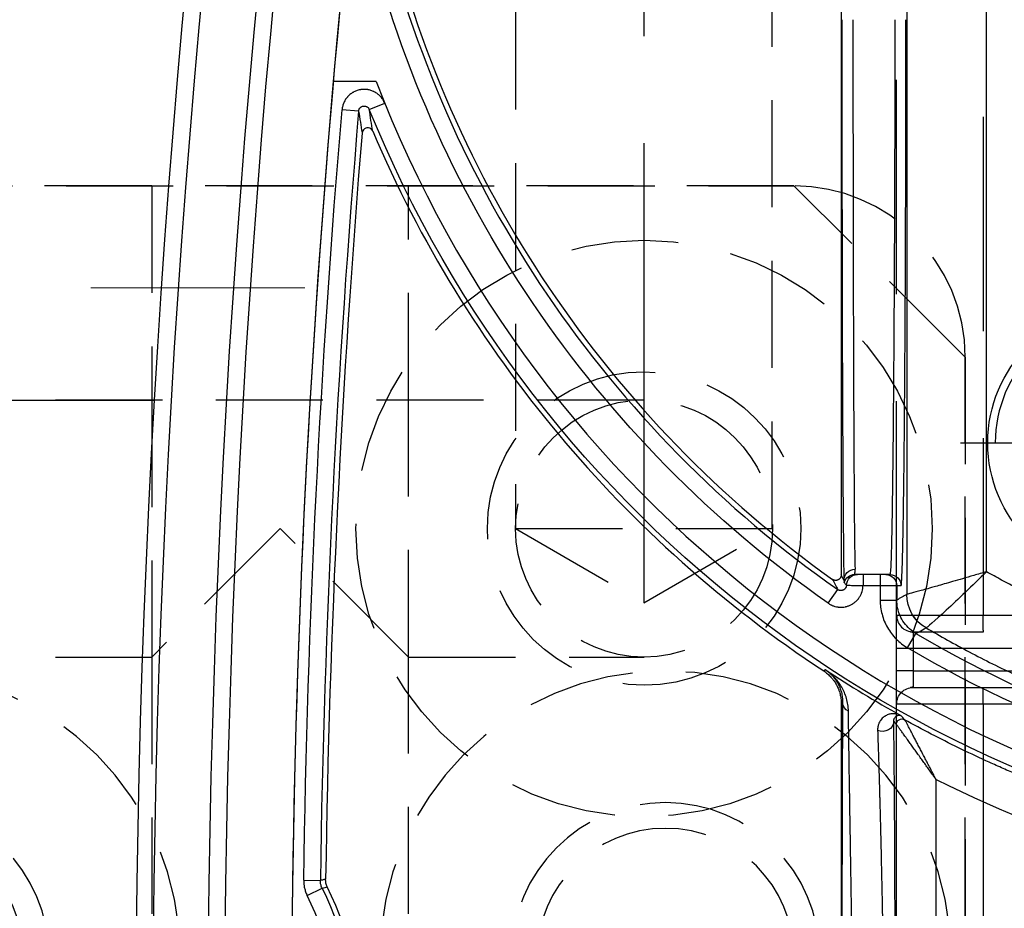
# Model space of a CAD drawing. Extents: x 2651 to 7771, y -1163 to 1075.
# Tile 275 of 490: x 4195 to 4218, y 691 to 712. Entities that reach past the tile are written whole.
import ezdxf

# ---------------------------------------------------------------- set-up
doc = ezdxf.new("R2010")
doc.units = 0
doc.header["$LTSCALE"] = 10
for name, pattern in [('CENTER', [2, 1.25, -0.25, 0.25, -0.25]), ('DASHED', [0.75, 0.5, -0.25]), ('HIDDEN', [0.375, 0.25, -0.125])]:
    doc.linetypes.add(name, pattern=pattern)
doc.layers.get('0').update_dxf_attribs({"linetype": 'CONTINUOUS'})
doc.layers.get('Defpoints').update_dxf_attribs({"linetype": 'CONTINUOUS'})
for name, color, linetype in [('1', 7, 'CONTINUOUS'), ('111', 7, 'CONTINUOUS'), ('204', 7, 'CONTINUOUS'), ('COOL', 150, 'HIDDEN'), ('DIM', 3, 'CONTINUOUS'), ('LAYER_103', 7, 'CONTINUOUS'), ('PIN', 3, 'CONTINUOUS')]:
    doc.layers.add(name, color=color, linetype=linetype)
doc.styles.get("Standard").update_dxf_attribs({"font": 'romans.shx'})
doc.dimstyles.new('MM& INCH5', dxfattribs={"dimtxt": 5, "dimasz": 2.5, "dimexe": 1, "dimexo": 0.5, "dimtad": 0, "dimrnd": 1.38778e-17, "dimzin": 9, "dimdsep": 46, "dimtxsty": 'Standard', "dimblk": 'CLOSED', "dimcen": 0, "dimclrd": 3, "dimclre": 3, "dimclrt": 3, "dimazin": 2, "dimtfac": 0.75, "dimtofl": 0, "dimtmove": 0, "dimatfit": 3, "dimfxl": 0, "dimtolj": 1, "dimarcsym": 0})

# ---------------------------------------------------------------- blocks, each defined once
blk = doc.blocks.new('DSD')
at = {"layer": '1', "color": 6, "linetype": 'DASHED'}
for p, q in [((499.908, 511.092), (499.908, 526.896)), ((501.927, 526.896), (501.927, 511.092)), ((499.908, 511.092), (501.927, 511.092)), ((499.898, 510.703), (462.919, 510.703)), ((501.538, 510.703), (499.898, 510.703)), ((501.545, 510.315), (468.644, 510.315)), ((501.545, 509.797), (501.545, 510.315)), ((501.545, 510.315), (501.927, 510.315)), ((501.927, 510.315), (501.927, 509.797)), ((468.644, 509.797), (501.545, 509.797)), ((501.545, 509.797), (501.927, 509.797)), ((462.919, 509.408), (499.898, 509.408)), ((501.538, 509.408), (499.898, 509.408)), ((499.908, 459.883), (499.908, 509.019)), ((501.927, 509.019), (499.908, 509.019)), ((501.927, 509.019), (501.927, 460.933)), ((501.922, 508.326), (501.922, 508.663))]:
    blk.add_line(p, q, dxfattribs=at)
at = {"layer": '1', "color": 7, "linetype": 'Continuous'}
for p, q in [((503.222, 511.076), (503.222, 526.911)), ((502.084, 508.067), (502.182, 508.067)), ((502.182, 508.067), (502.312, 508.067)), ((502.312, 508.067), (502.711, 508.067)), ((503.222, 464.844), (503.222, 508.076))]:
    blk.add_line(p, q, dxfattribs=at)
at = {"layer": '1', "color": 252, "linetype": 'Continuous'}
for p, q in [((501.935, 511.57), (501.935, 526.418)), ((501.004, 525.133), (501.004, 512.855)), ((515.695, 515.56), (515.346, 515.388)), ((515.775, 515.205), (515.386, 515.211)), ((503.222, 511.076), (503.189, 511.058)), ((503.586, 510.294), (503.63, 510.319)), ((501.675, 509.779), (501.477, 509.445)), ((501.923, 508.664), (501.923, 508.326)), ((502.312, 508.664), (501.923, 508.664)), ((502.312, 508.326), (502.312, 508.664)), ((503.526, 508.737), (503.303, 508.419)), ((501.692, 464.145), (501.692, 508.531)), ((501.923, 508.326), (501.825, 508.326)), ((502.312, 508.326), (501.923, 508.326)), ((502.711, 508.326), (502.312, 508.326)), ((502.312, 508.067), (502.312, 508.326)), ((502.711, 508.067), (502.711, 508.326)), ((499.831, 508.003), (499.831, 464.659)), ((514.243, 497.209), (513.883, 497.063)), ((514.492, 497.247), (514.879, 497.214))]:
    blk.add_line(p, q, dxfattribs=at)
at = {"layer": '1', "color": 110, "linetype": 'Continuous'}
blk.add_line((514.084, 496.554), (515.084, 496.554), dxfattribs=at)
at = {"layer": '1', "color": 252, "linetype": 'Continuous'}
for centre, radius, start, end in [((258.538, 518.994), 260.764, 351.21206, 8.78754), ((258.538, 518.994), 257.526, 351.21206, 8.78794), ((522.668, 518.994), 7.773, 153.7827, 206.2173), ((258.538, 518.994), 256.876, 355.14365, 359.15617), ((487.959, 486.516), 26.617, 59.4774, 83.8121), ((487.959, 486.516), 26.743, 13.2714, 54.9863)]:
    blk.add_arc(centre, radius, start, end, dxfattribs=at)
at = {"layer": '1', "color": 7, "linetype": 'Continuous', "extrusion": (0, 0, -1)}
for radius in [261.153, 259.08]:
    blk.add_arc((-258.538, 518.994), radius, 171.21206, 188.78794, dxfattribs=at)
at = {"layer": '1', "color": 252, "linetype": 'Continuous', "extrusion": (0, 0, -1)}
for centre, radius, start, end in [((-258.538, 518.994), 259.469, 171.21206, 188.78794), ((-522.668, 518.994), 8.162, 333.7827, 26.2173), ((-258.538, 518.994), 257.265, 180.84383, 184.85635), ((-487.959, 486.516), 28.376, 96.2147, 157.8612), ((-487.959, 486.516), 27.006, 96.1879, 120.5226), ((-487.959, 486.516), 27.132, 125.0137, 166.7286)]:
    blk.add_arc(centre, radius, start, end, dxfattribs=at)
at = {"layer": '1', "color": 7, "linetype": 'Continuous'}
for centre, radius, start, end in [((522.668, 518.994), 8.284, 153.9784, 206.0216), ((258.538, 518.994), 256.753, 355.25578, 359.1496), ((487.959, 486.516), 28.454, 56.6874, 60.8315), ((487.959, 486.516), 28.499, 23.1464, 56.6401), ((487.959, 486.516), 26.62, 13.3184, 54.4749)]:
    blk.add_arc(centre, radius, start, end, dxfattribs=at)
at = {"layer": '1', "color": 110, "linetype": 'Continuous'}
for centre, radius, start, end in [((258.538, 518.994), 257.526, 351.21206, 0), ((487.959, 486.516), 27.988, 21.018, 83.7852)]:
    blk.add_arc(centre, radius, start, end, dxfattribs=at)
at = {"layer": '1', "color": 6, "linetype": 'DASHED', "extrusion": (0, 0, -1)}
blk.add_arc((-501.538, 511.092), 0.389, 180, 270, dxfattribs=at)
at = {"layer": '1', "color": 6, "linetype": 'DASHED'}
blk.add_arc((501.538, 509.019), 0.389, 0, 90, dxfattribs=at)
at = {"layer": '1', "color": 7, "linetype": 'Continuous'}
for centre, major_axis, ratio, start_param, end_param in [((487.939, 486.516), (-29.401, 0), 1, 4.251891, 4.60449), ((502.89, 495.113), (0, 12.954), 0.004451, 4.712389, 6.146594)]:
    blk.add_ellipse(centre, major_axis=major_axis, ratio=ratio, start_param=start_param, end_param=end_param, dxfattribs=at)
at = {"layer": '1', "color": 252, "linetype": 'Continuous', "extrusion": (0, 0, -1)}
for centre, major_axis, ratio, start_param, end_param in [((502.255, 511.501), (0.259, 0.004), 0.885838, 3.160401, 5.197109), ((501.805, 511.57), (-0.072, -0.108), 0.998651, 4.124129, 6.199042), ((501.805, 511.57), (0.0968, 0.0861), 0.999914, 0.727159, 2.802769), ((502.93, 511.058), (0.259, -0.002), 0.892611, 5.202832, 6.273506), ((500.785, 508.531), (-0.452, 0.786), 0.999949, 1.049185, 2.092408), ((500.785, 508.531), (-0.106, -0.901), 0.999761, 3.551938, 4.595151), ((502.084, 508.326), (0, -0.259), 0.999962, 0, 1.570796), ((502.182, 508.326), (0, 0.259), 0.999962, 3.141593, 4.712389), ((502.841, 508.326), (0, -0.259), 0.999989, 4.746385, 6.283185), ((502.897, 508.203), (-0.259, -0.008), 0.990677, 3.173626, 4.743828), ((502.905, 508.326), (0, -0.259), 0.999977, 4.993749, 6.283185)]:
    blk.add_ellipse(centre, major_axis=major_axis, ratio=ratio, start_param=start_param, end_param=end_param, dxfattribs=at)
at = {"layer": '1', "color": 252, "linetype": 'Continuous'}
for centre, major_axis, ratio, start_param, end_param in [((464.37, 486.503), (-47.418, -0.042), 0.865972, 3.795115, 3.797219), ((503.149, 495.113), (0, 13.213), 0.004363, 4.712389, 6.146594)]:
    blk.add_ellipse(centre, major_axis=major_axis, ratio=ratio, start_param=start_param, end_param=end_param, dxfattribs=at)
for points, knots in [([(501.961, 518.374), (501.961, 518.2), (501.961, 518.025), (501.961, 517.764), (501.961, 517.634), (501.962, 517.504), (501.962, 517.417), (501.962, 517.373), (501.962, 517.157), (501.962, 516.815), (501.963, 516.31), (501.965, 515.813), (501.966, 515.489), (501.967, 515.247), (501.967, 515.127), (501.967, 515.008), (501.968, 514.948), (501.968, 514.928), (501.968, 514.889), (501.969, 514.712), (501.97, 514.384), (501.973, 513.941), (501.974, 513.658), (501.976, 513.382), (501.977, 513.247), (501.978, 513.082), (501.978, 513.049), (501.979, 512.984), (501.979, 512.952), (501.98, 512.856), (501.981, 512.794), (501.982, 512.609), (501.984, 512.373), (501.987, 512.158), (501.989, 511.952), (501.99, 511.854), (501.993, 511.67), (501.994, 511.583), (501.996, 511.501)], [0, 0, 0, 0, 0.0625, 0.0625, 0.09375, 0.109375, 0.109375, 0.125, 0.125, 0.1875, 0.25, 0.3125, 0.375, 0.375, 0.40625, 0.421875, 0.421875, 0.429688, 0.429688, 0.4375, 0.5, 0.5625, 0.625, 0.625, 0.6875, 0.6875, 0.703125, 0.703125, 0.71875, 0.71875, 0.75, 0.75, 0.8125, 0.875, 0.875, 0.9375, 0.9375, 1, 1, 1, 1]), ([(503.189, 511.058), (503.189, 511.139), (503.19, 511.225), (503.191, 511.41), (503.192, 511.508), (503.193, 511.714), (503.194, 511.932), (503.196, 512.171), (503.196, 512.327), (503.196, 512.374), (503.197, 512.422), (503.197, 512.454), (503.197, 512.47), (503.197, 512.551), (503.197, 512.617), (503.198, 512.817), (503.199, 512.954), (503.2, 513.235), (503.201, 513.523), (503.201, 513.824), (503.202, 514.055), (503.202, 514.172), (503.202, 514.31), (503.203, 514.37), (503.203, 514.409), (503.203, 514.429), (503.203, 514.61), (503.203, 514.772), (503.204, 515.099), (503.205, 515.43), (503.205, 515.935), (503.206, 516.278), (503.206, 516.538), (503.206, 516.669), (503.206, 516.8), (503.206, 516.888), (503.206, 516.932), (503.206, 517.153), (503.206, 517.506), (503.206, 517.861), (503.206, 518.039)], [0, 0, 0, 0, 0.0625, 0.0625, 0.125, 0.125, 0.1875, 0.25, 0.25, 0.265625, 0.273438, 0.273438, 0.28125, 0.28125, 0.3125, 0.3125, 0.375, 0.375, 0.4375, 0.5, 0.5, 0.53125, 0.546875, 0.554688, 0.554688, 0.5625, 0.5625, 0.625, 0.625, 0.6875, 0.75, 0.8125, 0.8125, 0.84375, 0.859375, 0.859375, 0.875, 0.875, 0.9375, 1, 1, 1, 1]), ([(515.775, 515.205), (515.775, 515.236), (515.774, 515.267), (515.77, 515.305), (515.769, 515.313), (515.767, 515.328), (515.764, 515.351), (515.759, 515.373), (515.749, 515.418), (515.732, 515.476), (515.709, 515.532), (515.695, 515.56)], [0, 0, 0, 0, 0.25, 0.25, 0.3125, 0.3125, 0.375, 0.5, 0.5, 0.75, 1, 1, 1, 1]), ([(515.346, 515.388), (515.323, 515.383), (515.3, 515.377), (515.259, 515.368), (515.242, 515.364), (515.224, 515.359)], [0, 0, 0, 0, 0.564246, 0.564246, 1, 1, 1, 1]), ([(515.263, 515.183), (515.289, 515.189), (515.314, 515.195), (515.355, 515.204), (515.371, 515.207), (515.386, 515.211)], [0, 0, 0, 0, 0.618522, 0.618522, 1, 1, 1, 1]), ([(501.241, 509.314), (500.906, 509.504), (500.217, 509.894), (499.122, 510.434), (497.945, 510.951), (496.682, 511.431), (495.333, 511.865), (493.899, 512.239), (492.382, 512.55), (491.337, 512.682), (490.803, 512.75)], [0, 0, 0, 0, 0.104323, 0.214554, 0.330692, 0.452738, 0.580692, 0.714553, 0.854323, 1, 1, 1, 1]), ([(502.312, 508.664), (502.312, 508.777), (502.297, 508.887), (502.24, 509.103), (502.197, 509.209), (502.086, 509.403), (502.017, 509.494), (501.86, 509.653), (501.772, 509.722), (501.675, 509.779)], [0, 0, 0, 0, 0.25, 0.25, 0.5, 0.5, 0.75, 0.75, 1, 1, 1, 1]), ([(501.477, 509.445), (501.473, 509.442), (501.469, 509.44), (501.443, 509.426), (501.422, 509.414), (501.347, 509.373), (501.294, 509.344), (501.241, 509.314)], [0, 0, 0, 0, 0.053761, 0.053761, 0.326804, 0.326804, 1, 1, 1, 1]), ([(501.477, 509.445), (501.528, 509.41), (501.632, 509.341), (501.758, 509.197), (501.853, 509.031), (501.912, 508.85), (501.92, 508.725), (501.923, 508.664)], [0, 0, 0, 0, 0.195653, 0.397798, 0.602202, 0.804347, 1, 1, 1, 1]), ([(499.831, 508.003), (500.161, 508.329), (500.499, 508.651), (501.039, 509.15), (501.229, 509.316), (501.241, 509.314)], [0, 0, 0, 0, 0.5, 0.5, 1, 1, 1, 1]), ([(503.526, 508.737), (503.507, 508.751), (503.487, 508.763), (503.461, 508.776), (503.45, 508.781), (503.429, 508.791), (503.413, 508.797), (503.38, 508.809), (503.358, 508.815), (503.324, 508.822), (503.312, 508.824), (503.295, 508.827), (503.283, 508.828), (503.248, 508.831), (503.196, 508.831), (503.15, 508.825), (503.121, 508.82), (503.116, 508.818), (503.104, 508.816), (503.087, 508.811), (503.07, 508.806), (503.038, 508.795), (503.016, 508.786), (502.985, 508.77), (502.975, 508.765), (502.96, 508.756), (502.955, 508.753), (502.945, 508.746), (502.921, 508.73), (502.88, 508.698), (502.847, 508.664), (502.829, 508.642), (502.825, 508.637), (502.818, 508.628), (502.807, 508.614), (502.797, 508.6), (502.779, 508.57), (502.768, 508.55), (502.753, 508.518), (502.749, 508.507), (502.742, 508.491), (502.74, 508.485), (502.737, 508.474), (502.728, 508.447), (502.716, 508.396), (502.712, 508.349), (502.711, 508.326)], [0, 0, 0, 0, 0.0625, 0.0625, 0.078125, 0.09375, 0.125, 0.125, 0.1875, 0.1875, 0.21875, 0.21875, 0.234375, 0.25, 0.3125, 0.375, 0.375, 0.390625, 0.390625, 0.40625, 0.4375, 0.4375, 0.5, 0.5, 0.53125, 0.53125, 0.546875, 0.546875, 0.5625, 0.625, 0.6875, 0.6875, 0.703125, 0.703125, 0.71875, 0.75, 0.75, 0.8125, 0.8125, 0.84375, 0.84375, 0.859375, 0.859375, 0.875, 0.9375, 1, 1, 1, 1]), ([(499.831, 508.003), (499.929, 508.032), (500.117, 508.087), (500.382, 508.163), (500.614, 508.229), (500.812, 508.287), (500.977, 508.335), (501.194, 508.397), (501.436, 508.463), (501.643, 508.517), (501.675, 508.526), (501.691, 508.531)], [0, 0, 0, 0, 0.105119, 0.201549, 0.289295, 0.368365, 0.43877, 0.50053, 0.668056, 0.834313, 1, 1, 1, 1]), ([(501.969, 495.113), (501.969, 495.394), (501.969, 495.967), (501.97, 496.839), (501.972, 497.737), (501.975, 498.655), (501.978, 499.586), (501.982, 500.522), (501.986, 501.455), (501.992, 502.375), (501.998, 503.272), (502.005, 504.132), (502.012, 504.945), (502.02, 505.695), (502.029, 506.369), (502.039, 506.953), (502.049, 507.432), (502.06, 507.789), (502.072, 508.022), (502.08, 508.052), (502.084, 508.067)], [0, 0, 0, 0, 0.041403, 0.084471, 0.129205, 0.175604, 0.223668, 0.273397, 0.324791, 0.377851, 0.432575, 0.488964, 0.547018, 0.606736, 0.668119, 0.731167, 0.795879, 0.862255, 0.930296, 1, 1, 1, 1]), ([(513.883, 497.063), (513.894, 497.036), (513.92, 496.985), (513.954, 496.938), (513.978, 496.911), (513.983, 496.906), (513.993, 496.895), (514.008, 496.88), (514.025, 496.866), (514.058, 496.838), (514.082, 496.822), (514.113, 496.804), (514.12, 496.801), (514.132, 496.794), (514.152, 496.785), (514.172, 496.776), (514.212, 496.762), (514.24, 496.754), (514.276, 496.747), (514.283, 496.746), (514.297, 496.744), (514.319, 496.742), (514.34, 496.74), (514.383, 496.74), (514.412, 496.742), (514.448, 496.747), (514.455, 496.748), (514.469, 496.751), (514.49, 496.756), (514.511, 496.762), (514.552, 496.775), (514.578, 496.786), (514.611, 496.803), (514.617, 496.807), (514.629, 496.814), (514.648, 496.825), (514.666, 496.837), (514.7, 496.864), (514.721, 496.883), (514.746, 496.909), (514.751, 496.915), (514.76, 496.926), (514.774, 496.942), (514.787, 496.96), (514.811, 496.996), (514.824, 497.021), (514.839, 497.054), (514.842, 497.061), (514.847, 497.074), (514.855, 497.095), (514.861, 497.115), (514.872, 497.157), (514.877, 497.185), (514.879, 497.214)], [0, 0, 0, 0, 0.0625, 0.125, 0.125, 0.140625, 0.140625, 0.15625, 0.1875, 0.1875, 0.25, 0.25, 0.265625, 0.265625, 0.28125, 0.3125, 0.3125, 0.375, 0.375, 0.390625, 0.390625, 0.40625, 0.4375, 0.4375, 0.5, 0.5, 0.515625, 0.515625, 0.53125, 0.5625, 0.5625, 0.625, 0.625, 0.640625, 0.640625, 0.65625, 0.6875, 0.6875, 0.75, 0.75, 0.765625, 0.765625, 0.78125, 0.8125, 0.8125, 0.875, 0.875, 0.890625, 0.890625, 0.90625, 0.9375, 0.9375, 1, 1, 1, 1])]:
    blk.add_open_spline(points, degree=3, knots=knots, dxfattribs=at)
at = {"layer": '1', "color": 7, "linetype": 'Continuous'}
for points, knots in [([(502.372, 511.706), (502.369, 511.786), (502.366, 511.871), (502.36, 512.051), (502.357, 512.146), (502.35, 512.347), (502.344, 512.557), (502.337, 512.787), (502.332, 512.966), (502.33, 513.027), (502.328, 513.105), (502.327, 513.12), (502.327, 513.152), (502.325, 513.199), (502.321, 513.374), (502.316, 513.538), (502.309, 513.806), (502.303, 514.081), (502.292, 514.511), (502.286, 514.81), (502.282, 514.981), (502.282, 515), (502.281, 515.038), (502.28, 515.058), (502.279, 515.115), (502.277, 515.231), (502.274, 515.347), (502.269, 515.581), (502.263, 515.896), (502.254, 516.376), (502.245, 516.865), (502.239, 517.196), (502.235, 517.405), (502.235, 517.447), (502.233, 517.531), (502.231, 517.657), (502.229, 517.826), (502.227, 517.952), (502.225, 518.037), (502.225, 518.079), (502.223, 518.205), (502.221, 518.29), (502.22, 518.374)], [0, 0, 0, 0, 0.0625, 0.0625, 0.125, 0.125, 0.1875, 0.25, 0.25, 0.28125, 0.28125, 0.289063, 0.289063, 0.296875, 0.3125, 0.375, 0.375, 0.4375, 0.5, 0.5625, 0.5625, 0.570313, 0.570313, 0.578125, 0.578125, 0.59375, 0.625, 0.625, 0.6875, 0.75, 0.8125, 0.875, 0.875, 0.890625, 0.890625, 0.90625, 0.9375, 0.953125, 0.953125, 0.96875, 0.96875, 1, 1, 1, 1]), ([(502.947, 518.039), (502.95, 517.867), (502.955, 517.524), (502.961, 517.183), (502.964, 516.97), (502.965, 516.927), (502.966, 516.842), (502.968, 516.715), (502.97, 516.589), (502.974, 516.338), (502.979, 516.006), (502.987, 515.517), (502.992, 515.197), (502.997, 514.88), (503, 514.724), (503.002, 514.549), (503.003, 514.53), (503.003, 514.491), (503.004, 514.433), (503.006, 514.299), (503.008, 514.186), (503.012, 513.962), (503.017, 513.67), (503.021, 513.391), (503.025, 513.118), (503.028, 512.985), (503.031, 512.79), (503.032, 512.726), (503.033, 512.647), (503.033, 512.631), (503.034, 512.6), (503.034, 512.553), (503.037, 512.384), (503.039, 512.238), (503.043, 512.014), (503.044, 511.907), (503.047, 511.754), (503.047, 511.704), (503.048, 511.644), (503.048, 511.632), (503.049, 511.608), (503.049, 511.573), (503.051, 511.446), (503.052, 511.34), (503.053, 511.261)], [0, 0, 0, 0, 0.0625, 0.125, 0.125, 0.140625, 0.140625, 0.15625, 0.1875, 0.1875, 0.25, 0.3125, 0.375, 0.375, 0.4375, 0.4375, 0.445312, 0.445312, 0.453125, 0.46875, 0.5, 0.5, 0.5625, 0.625, 0.625, 0.6875, 0.6875, 0.71875, 0.71875, 0.726562, 0.726562, 0.734375, 0.75, 0.8125, 0.8125, 0.875, 0.875, 0.90625, 0.90625, 0.914062, 0.914062, 0.921875, 0.9375, 1, 1, 1, 1]), ([(515.224, 515.359), (515.231, 515.346), (515.242, 515.318), (515.251, 515.289), (515.256, 515.267), (515.257, 515.259), (515.259, 515.244), (515.26, 515.237), (515.263, 515.214), (515.263, 515.199), (515.263, 515.183)], [0, 0, 0, 0, 0.25, 0.5, 0.5, 0.625, 0.625, 0.75, 0.75, 1, 1, 1, 1]), ([(515.346, 515.388), (515.353, 515.374), (515.365, 515.346), (515.373, 515.317), (515.379, 515.295), (515.38, 515.287), (515.382, 515.272), (515.383, 515.265), (515.386, 515.242), (515.387, 515.226), (515.386, 515.211)], [0, 0, 0, 0, 0.25, 0.5, 0.5, 0.625, 0.625, 0.75, 0.75, 1, 1, 1, 1]), ([(491.031, 514.845), (491.501, 514.794), (491.969, 514.731), (492.553, 514.638), (492.67, 514.619), (492.844, 514.589), (492.903, 514.579), (493.019, 514.558), (493.31, 514.506), (493.599, 514.448), (494.29, 514.303), (495.205, 514.087), (496.557, 513.695), (497.888, 513.238), (498.762, 512.889), (499.304, 512.656), (499.466, 512.585), (499.628, 512.513), (499.736, 512.464), (499.79, 512.44), (500.058, 512.317), (500.272, 512.216), (500.909, 511.904), (501.328, 511.686), (501.742, 511.457)], [0, 0, 0, 0, 0.125, 0.125, 0.15625, 0.15625, 0.171875, 0.171875, 0.1875, 0.25, 0.25, 0.375, 0.5, 0.625, 0.75, 0.75, 0.78125, 0.796875, 0.796875, 0.8125, 0.8125, 0.875, 0.875, 1, 1, 1, 1]), ([(501.004, 512.855), (501.014, 512.836), (501.023, 512.818), (501.042, 512.782), (501.052, 512.764), (501.081, 512.709), (501.118, 512.637), (501.175, 512.529), (501.231, 512.423), (501.277, 512.334), (501.309, 512.272), (501.323, 512.246), (501.332, 512.229), (501.336, 512.22), (501.359, 512.176), (501.377, 512.142), (501.412, 512.074), (501.43, 512.04), (501.464, 511.974), (501.481, 511.941), (501.515, 511.877), (501.535, 511.838), (501.555, 511.8), (501.563, 511.785), (501.567, 511.777), (501.579, 511.755), (501.587, 511.74), (501.609, 511.697), (501.624, 511.67), (501.644, 511.631), (501.654, 511.612), (501.665, 511.592), (501.67, 511.583), (501.673, 511.578), (501.675, 511.574), (501.682, 511.561), (501.693, 511.54), (501.708, 511.512), (501.717, 511.497), (501.722, 511.488), (501.725, 511.484), (501.728, 511.478), (501.731, 511.474), (501.733, 511.47), (501.734, 511.465), (501.745, 511.454), (501.741, 511.458)], [0, 0, 0, 0, 0.03125, 0.03125, 0.0625, 0.0625, 0.125, 0.1875, 0.25, 0.3125, 0.34375, 0.359375, 0.359375, 0.375, 0.375, 0.4375, 0.4375, 0.5, 0.5, 0.5625, 0.5625, 0.625, 0.640625, 0.640625, 0.65625, 0.65625, 0.6875, 0.6875, 0.75, 0.75, 0.78125, 0.796875, 0.804687, 0.804687, 0.8125, 0.8125, 0.84375, 0.875, 0.90625, 0.90625, 0.921875, 0.921875, 0.9375, 0.9375, 0.96875, 1, 1, 1, 1]), ([(501.004, 512.855), (501.028, 512.821), (501.052, 512.788), (501.088, 512.738), (501.1, 512.722), (501.124, 512.688), (501.136, 512.672), (501.172, 512.622), (501.219, 512.556), (501.29, 512.458), (501.348, 512.377), (501.389, 512.321), (501.406, 512.296), (501.418, 512.28), (501.424, 512.272), (501.452, 512.232), (501.475, 512.201), (501.52, 512.138), (501.542, 512.107), (501.585, 512.046), (501.607, 512.017), (501.649, 511.958), (501.675, 511.922), (501.7, 511.886), (501.71, 511.872), (501.715, 511.866), (501.73, 511.845), (501.74, 511.831), (501.768, 511.792), (501.786, 511.767), (501.812, 511.731), (501.825, 511.714), (501.837, 511.697), (501.845, 511.687), (501.848, 511.681), (501.86, 511.666), (501.874, 511.647), (501.893, 511.622), (501.903, 511.608), (501.91, 511.599), (501.913, 511.595), (501.917, 511.589), (501.92, 511.586), (501.924, 511.582), (501.926, 511.578), (501.937, 511.568), (501.932, 511.571)], [0, 0, 0, 0, 0.0625, 0.0625, 0.09375, 0.09375, 0.125, 0.125, 0.1875, 0.25, 0.3125, 0.34375, 0.359375, 0.359375, 0.375, 0.375, 0.4375, 0.4375, 0.5, 0.5, 0.5625, 0.5625, 0.625, 0.640625, 0.640625, 0.65625, 0.65625, 0.6875, 0.6875, 0.75, 0.75, 0.78125, 0.796875, 0.796875, 0.8125, 0.8125, 0.84375, 0.875, 0.90625, 0.90625, 0.921875, 0.921875, 0.9375, 0.9375, 0.96875, 1, 1, 1, 1]), ([(501.827, 511.361), (501.847, 511.351), (501.869, 511.342), (501.888, 511.335), (501.926, 511.324), (501.953, 511.32), (502.007, 511.317), (502.035, 511.318), (502.09, 511.327), (502.118, 511.335), (502.159, 511.352), (502.173, 511.359), (502.193, 511.371), (502.2, 511.375), (502.213, 511.383), (502.22, 511.388), (502.239, 511.403), (502.251, 511.413), (502.275, 511.437), (502.287, 511.45), (502.308, 511.479), (502.318, 511.495), (502.336, 511.528), (502.344, 511.547), (502.355, 511.576), (502.358, 511.587), (502.362, 511.603), (502.363, 511.608), (502.366, 511.62), (502.367, 511.625), (502.369, 511.643), (502.371, 511.655), (502.372, 511.68), (502.373, 511.693), (502.372, 511.706)], [0, 0, 0, 0, 0.0625, 0.125, 0.125, 0.25, 0.25, 0.375, 0.375, 0.5, 0.5, 0.5625, 0.5625, 0.59375, 0.59375, 0.625, 0.625, 0.6875, 0.6875, 0.75, 0.75, 0.8125, 0.8125, 0.875, 0.875, 0.90625, 0.90625, 0.921875, 0.921875, 0.9375, 0.9375, 0.96875, 0.96875, 1, 1, 1, 1]), ([(501.996, 511.501), (501.996, 511.496), (501.996, 511.487), (501.995, 511.478), (501.994, 511.469), (501.993, 511.465), (501.991, 511.457), (501.988, 511.446), (501.984, 511.436), (501.979, 511.423), (501.975, 511.418), (501.965, 511.402), (501.957, 511.393), (501.945, 511.382), (501.941, 511.378), (501.933, 511.372), (501.92, 511.364), (501.907, 511.359), (501.89, 511.354), (501.881, 511.353), (501.865, 511.352), (501.857, 511.353), (501.847, 511.354), (501.842, 511.356), (501.838, 511.357), (501.834, 511.359), (501.829, 511.36), (501.825, 511.362)], [0, 0, 0, 0, 0.03125, 0.0625, 0.0625, 0.09375, 0.09375, 0.125, 0.1875, 0.1875, 0.25, 0.25, 0.375, 0.375, 0.4375, 0.4375, 0.5, 0.625, 0.625, 0.75, 0.75, 0.875, 0.875, 0.9375, 0.96875, 0.96875, 1, 1, 1, 1]), ([(503.053, 511.261), (503.054, 511.208), (503.059, 511.156), (503.074, 511.056), (503.085, 511.007), (503.112, 510.912), (503.128, 510.867), (503.166, 510.779), (503.187, 510.736), (503.234, 510.655), (503.26, 510.616), (503.301, 510.56), (503.323, 510.533), (503.346, 510.506), (503.361, 510.489), (503.369, 510.481), (503.408, 510.438), (503.442, 510.407), (503.494, 510.362), (503.521, 510.341), (503.553, 510.317), (503.569, 510.306), (503.577, 510.3), (503.586, 510.294)], [0, 0, 0, 0, 0.125, 0.125, 0.25, 0.25, 0.375, 0.375, 0.5, 0.5, 0.625, 0.625, 0.6875, 0.71875, 0.71875, 0.75, 0.75, 0.875, 0.875, 0.9375, 0.96875, 0.984375, 1, 1, 1, 1]), ([(503.587, 510.293), (503.583, 510.296), (503.58, 510.299), (503.576, 510.301), (503.572, 510.304), (503.561, 510.312), (503.536, 510.33), (503.516, 510.347), (503.476, 510.381), (503.45, 510.406), (503.42, 510.439), (503.409, 510.452), (503.386, 510.48), (503.369, 510.501), (503.338, 510.545), (503.299, 510.606), (503.268, 510.673), (503.24, 510.743), (503.228, 510.78), (503.208, 510.855), (503.201, 510.894), (503.191, 510.974), (503.188, 511.016), (503.189, 511.058)], [0, 0, 0, 0, 0.007813, 0.007813, 0.015625, 0.03125, 0.0625, 0.125, 0.125, 0.25, 0.25, 0.28125, 0.3125, 0.375, 0.375, 0.5, 0.625, 0.625, 0.75, 0.75, 0.875, 0.875, 1, 1, 1, 1]), ([(503.63, 510.319), (503.599, 510.34), (503.539, 510.385), (503.486, 510.436), (503.448, 510.477), (503.436, 510.492), (503.418, 510.514), (503.412, 510.521), (503.401, 510.536), (503.373, 510.574), (503.329, 510.645), (503.298, 510.713), (503.281, 510.756), (503.277, 510.765), (503.271, 510.783), (503.268, 510.792), (503.259, 510.818), (503.254, 510.836), (503.241, 510.891), (503.227, 510.964), (503.222, 511.039), (503.222, 511.076)], [0, 0, 0, 0, 0.125, 0.25, 0.25, 0.3125, 0.3125, 0.34375, 0.34375, 0.375, 0.5, 0.625, 0.625, 0.65625, 0.65625, 0.6875, 0.6875, 0.75, 0.75, 0.875, 1, 1, 1, 1]), ([(503.1, 508.317), (503.1, 508.323), (503.101, 508.335), (503.104, 508.346), (503.106, 508.353), (503.107, 508.358), (503.109, 508.362), (503.113, 508.37), (503.117, 508.378), (503.121, 508.384), (503.124, 508.388), (503.127, 508.392), (503.129, 508.396), (503.134, 508.401), (503.142, 508.409), (503.151, 508.417), (503.158, 508.421), (503.162, 508.424), (503.166, 508.426), (503.174, 508.43), (503.182, 508.434), (503.189, 508.436), (503.193, 508.437), (503.198, 508.439), (503.203, 508.44), (503.21, 508.441), (503.221, 508.443), (503.233, 508.442), (503.24, 508.442), (503.245, 508.441), (503.25, 508.441), (503.259, 508.439), (503.267, 508.437), (503.274, 508.434), (503.279, 508.433), (503.283, 508.431), (503.287, 508.429), (503.294, 508.425), (503.299, 508.422), (503.303, 508.419)], [0, 0, 0, 0, 0.0625, 0.125, 0.125, 0.15625, 0.15625, 0.1875, 0.25, 0.25, 0.28125, 0.28125, 0.3125, 0.3125, 0.375, 0.4375, 0.4375, 0.46875, 0.46875, 0.5, 0.5625, 0.5625, 0.59375, 0.59375, 0.625, 0.625, 0.6875, 0.75, 0.75, 0.78125, 0.78125, 0.8125, 0.875, 0.875, 0.90625, 0.90625, 0.9375, 0.9375, 1, 1, 1, 1]), ([(503.103, 508.317), (503.098, 508.317), (503.094, 508.317), (503.089, 508.318), (503.084, 508.318), (503.079, 508.318), (503.075, 508.318), (503.07, 508.318), (503.065, 508.318), (503.061, 508.318), (503.056, 508.318), (503.051, 508.319), (503.047, 508.319), (503.042, 508.319), (503.037, 508.319), (503.019, 508.319), (503.003, 508.32), (502.967, 508.321), (502.948, 508.321), (502.921, 508.322), (502.916, 508.322), (502.905, 508.322), (502.888, 508.323), (502.86, 508.323), (502.836, 508.324), (502.818, 508.324), (502.812, 508.324), (502.799, 508.324), (502.793, 508.325), (502.762, 508.325), (502.737, 508.326), (502.711, 508.326)], [0, 0, 0, 0, 0.0625, 0.0625, 0.09375, 0.09375, 0.125, 0.125, 0.25, 0.25, 0.28125, 0.28125, 0.3125, 0.3125, 0.375, 0.375, 0.5, 0.5, 0.625, 0.625, 0.65625, 0.65625, 0.6875, 0.75, 0.8125, 0.8125, 0.84375, 0.84375, 0.875, 0.875, 1, 1, 1, 1]), ([(503.157, 508.203), (503.156, 508.211), (503.156, 508.217), (503.156, 508.23), (503.156, 508.235), (503.158, 508.241), (503.151, 508.25), (503.161, 508.249), (503.154, 508.254)], [0, 0, 0, 0, 0.25, 0.25, 0.5, 0.5, 0.75, 1, 1, 1, 1]), ([(503.222, 508.076), (503.222, 508.082), (503.223, 508.094), (503.225, 508.105), (503.228, 508.113), (503.229, 508.117), (503.231, 508.122), (503.234, 508.13), (503.238, 508.138), (503.242, 508.145), (503.245, 508.149), (503.247, 508.153), (503.25, 508.156), (503.255, 508.162), (503.263, 508.171), (503.272, 508.178), (503.279, 508.183), (503.283, 508.186), (503.287, 508.188), (503.295, 508.193), (503.303, 508.196), (503.311, 508.199), (503.315, 508.2), (503.32, 508.201), (503.324, 508.202), (503.332, 508.204), (503.343, 508.205), (503.355, 508.205), (503.363, 508.205), (503.368, 508.204), (503.373, 508.204), (503.381, 508.202), (503.39, 508.2), (503.397, 508.197), (503.402, 508.195), (503.406, 508.193), (503.41, 508.191), (503.417, 508.188), (503.422, 508.185), (503.427, 508.181)], [0, 0, 0, 0, 0.0625, 0.125, 0.125, 0.15625, 0.15625, 0.1875, 0.25, 0.25, 0.28125, 0.28125, 0.3125, 0.3125, 0.375, 0.4375, 0.4375, 0.46875, 0.46875, 0.5, 0.5625, 0.5625, 0.59375, 0.59375, 0.625, 0.625, 0.6875, 0.75, 0.75, 0.78125, 0.78125, 0.8125, 0.875, 0.875, 0.90625, 0.90625, 0.9375, 0.9375, 1, 1, 1, 1]), ([(502.711, 508.067), (502.72, 508.067), (502.728, 508.067), (502.741, 508.067), (502.746, 508.067), (502.751, 508.067), (502.755, 508.067), (502.773, 508.067), (502.765, 508.067), (502.785, 508.067), (502.774, 508.067), (502.801, 508.067), (502.783, 508.067), (502.819, 508.067), (502.793, 508.067), (502.828, 508.067), (502.802, 508.067), (502.834, 508.067), (502.812, 508.067), (502.841, 508.067), (502.821, 508.067), (502.844, 508.067), (502.83, 508.067), (502.845, 508.067), (502.84, 508.067)], [0, 0, 0, 0, 0.125, 0.125, 0.1875, 0.1875, 0.25, 0.3125, 0.3125, 0.375, 0.375, 0.5, 0.5, 0.625, 0.625, 0.6875, 0.6875, 0.75, 0.75, 0.875, 0.875, 0.9375, 0.9375, 1, 1, 1, 1]), ([(502.841, 508.067), (502.849, 508.067), (502.859, 508.067), (502.88, 508.067), (502.892, 508.067), (502.905, 508.067)], [0, 0, 0, 0, 0.5, 0.5, 1, 1, 1, 1]), ([(502.904, 508.067), (502.909, 508.068), (502.906, 508.061), (502.905, 508.055), (502.905, 508.05), (502.904, 508.046), (502.902, 508.032), (502.901, 508.026), (502.9, 508.013), (502.899, 508.007), (502.898, 507.984), (502.897, 507.966), (502.897, 507.946)], [0, 0, 0, 0, 0.125, 0.25, 0.25, 0.5, 0.5, 0.625, 0.625, 0.75, 0.75, 1, 1, 1, 1]), ([(514.164, 497.718), (514.176, 497.698), (514.2, 497.66), (514.257, 497.639), (514.313, 497.639), (514.382, 497.668), (514.401, 497.725), (514.412, 497.758)], [0, 0, 0, 0, 0.20527, 0.387397, 0.502822, 0.700563, 1, 1, 1, 1]), ([(514.492, 497.247), (514.491, 497.24), (514.49, 497.233), (514.488, 497.223), (514.486, 497.219), (514.484, 497.213), (514.483, 497.208), (514.478, 497.199), (514.475, 497.193), (514.469, 497.184), (514.467, 497.18), (514.463, 497.176), (514.46, 497.172), (514.453, 497.164), (514.447, 497.16), (514.439, 497.153), (514.435, 497.151), (514.43, 497.147), (514.426, 497.145), (514.417, 497.14), (514.41, 497.137), (514.401, 497.134), (514.396, 497.133), (514.39, 497.131), (514.385, 497.131), (514.375, 497.129), (514.368, 497.129), (514.358, 497.129), (514.353, 497.129), (514.347, 497.13), (514.342, 497.13), (514.332, 497.132), (514.325, 497.134), (514.316, 497.138), (514.311, 497.139), (514.306, 497.142), (514.302, 497.144), (514.293, 497.149), (514.287, 497.153), (514.276, 497.162), (514.27, 497.167), (514.261, 497.178), (514.252, 497.19), (514.246, 497.203), (514.243, 497.209)], [0, 0, 0, 0, 0.0625, 0.0625, 0.09375, 0.09375, 0.125, 0.125, 0.1875, 0.1875, 0.21875, 0.21875, 0.25, 0.25, 0.3125, 0.3125, 0.34375, 0.34375, 0.375, 0.375, 0.4375, 0.4375, 0.46875, 0.46875, 0.5, 0.5, 0.5625, 0.5625, 0.59375, 0.59375, 0.625, 0.625, 0.6875, 0.6875, 0.71875, 0.71875, 0.75, 0.75, 0.8125, 0.8125, 0.875, 0.875, 0.9375, 1, 1, 1, 1])]:
    blk.add_open_spline(points, degree=3, knots=knots, dxfattribs=at)
for points in [[(501.742, 511.457), (501.742, 511.457), (501.743, 511.457), (501.743, 511.457)], [(501.241, 509.314), (501.241, 509.314), (501.241, 509.314), (501.241, 509.314)], [(501.691, 508.531), (501.691, 508.531), (501.691, 508.531), (501.692, 508.531)], [(503.154, 508.254), (503.134, 508.275), (503.116, 508.296), (503.1, 508.317)]]:
    blk.add_open_spline(points, degree=3, dxfattribs=at)
at = {"layer": '1', "color": 252, "linetype": 'Continuous'}
for points in [[(501.743, 511.457), (501.771, 511.425), (501.799, 511.393), (501.827, 511.361)], [(501.692, 508.531), (501.769, 508.575), (501.846, 508.619), (501.923, 508.664)], [(503.157, 508.203), (503.178, 508.161), (503.2, 508.118), (503.222, 508.076)], [(503.427, 508.181), (503.386, 508.261), (503.345, 508.34), (503.303, 508.419)], [(514.164, 497.718), (514.19, 497.551), (514.217, 497.382), (514.243, 497.209)], [(514.492, 497.247), (514.466, 497.421), (514.439, 497.591), (514.412, 497.758)]]:
    blk.add_open_spline(points, degree=3, dxfattribs=at)
at = {"layer": '1', "color": 6, "linetype": 'DASHED'}
for points in [[(488.461, 511.092), (499.908, 511.092)], [(501.539, 510.696), (501.609, 510.71)], [(501.609, 509.401), (501.539, 509.416)], [(499.908, 509.019), (462.929, 509.019)]]:
    blk.add_open_spline(points, degree=1, dxfattribs=at)
for points, knots in [([(499.908, 511.092), (499.908, 510.99), (499.907, 510.889), (499.904, 510.745), (499.902, 510.702), (499.897, 510.703)], [0, 0, 0, 0, 0.5, 0.5, 1, 1, 1, 1]), ([(501.545, 510.315), (501.543, 510.416), (501.541, 510.518), (501.539, 510.661), (501.542, 510.706), (501.536, 510.703)], [0, 0, 0, 0, 0.5, 0.5, 1, 1, 1, 1]), ([(501.538, 509.408), (501.539, 509.413), (501.54, 509.424), (501.542, 509.498), (501.544, 509.593), (501.545, 509.696), (501.545, 509.764), (501.545, 509.797)], [0, 0, 0, 0, 0.240928, 0.461441, 0.661485, 0.841017, 1, 1, 1, 1]), ([(499.897, 509.408), (499.902, 509.409), (499.904, 509.366), (499.907, 509.222), (499.908, 509.121), (499.908, 509.019)], [0, 0, 0, 0, 0.5, 0.5, 1, 1, 1, 1])]:
    blk.add_open_spline(points, degree=3, knots=knots, dxfattribs=at)
for points in [[(501.927, 511.094), (501.927, 511.09), (501.927, 510.77), (501.927, 510.315)], [(501.927, 509.797), (501.927, 509.341), (501.927, 509.015), (501.927, 509.022)]]:
    blk.add_rational_spline(points, [1, 0.804737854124, 0.804737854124, 1], degree=3, dxfattribs=at)
at = {"layer": '1', "color": 252, "linetype": 'Continuous'}
for points, weights in [([(490.56, 510.947), (493.826, 510.592), (496.958, 509.597), (499.831, 508.003)], [1, 0.98681524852, 0.98681524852, 1]), ([(501.825, 508.326), (501.757, 508.326), (501.71, 502.853), (501.71, 495.113)], [1, 0.804737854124, 0.804737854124, 1])]:
    blk.add_rational_spline(points, weights, degree=3, dxfattribs=at)
blk = doc.blocks.new('*D116')
at = {"layer": 'Defpoints', "color": 0}
for p in [(4278.684, 927.642), (4278.684, 906.842), (4171.684, 387.642)]:
    blk.add_point(p, dxfattribs=at)
at = {"layer": 'DIM', "color": 3, "lineweight": -2}
blk.add_line((4278.684, 907.342), (4278.684, 927.642), dxfattribs=at)
at = {"layer": 'DIM', "color": 3, "insert": (4278.684, 950.648), "char_height": 5, "attachment_point": 5, "rotation": 90}
blk.add_mtext('\\A1;107 [4.213]', dxfattribs=at)
blk = doc.blocks.new('_Closed')
at = {"color": 0, "linetype": 'ByBlock', "lineweight": -2}
for p, q in [((-1, 0.1667), (0, 0)), ((-1, 0.1667), (-1, -0.1667)), ((0, 0), (-1, -0.1667)), ((0, 0), (-1, 0))]:
    blk.add_line(p, q, dxfattribs=at)
blk = doc.blocks.new('*D117')
at = {"layer": 'Defpoints', "color": 0}
for p in [(4291.684, 927.642), (4291.684, 912.642), (4171.684, 387.642)]:
    blk.add_point(p, dxfattribs=at)
at = {"layer": 'DIM', "color": 3, "lineweight": -2}
blk.add_line((4291.684, 913.142), (4291.684, 927.642), dxfattribs=at)
at = {"layer": 'DIM', "color": 3, "insert": (4291.684, 950.648), "char_height": 5, "attachment_point": 5, "rotation": 90}
blk.add_mtext('\\A1;120 [4.724]', dxfattribs=at)
blk = doc.blocks.new('*D118')
at = {"layer": 'Defpoints', "color": 0}
for p in [(4368.684, 927.642), (4368.684, 892.822), (4171.684, 387.642)]:
    blk.add_point(p, dxfattribs=at)
at = {"layer": 'DIM', "color": 3, "lineweight": -2}
blk.add_line((4368.684, 893.322), (4368.684, 927.642), dxfattribs=at)
at = {"layer": 'DIM', "color": 3, "insert": (4368.684, 950.648), "char_height": 5, "attachment_point": 5, "rotation": 90}
blk.add_mtext('\\A1;197 [7.756]', dxfattribs=at)
blk = doc.blocks.new('*D119')
at = {"layer": 'Defpoints', "color": 0}
for p in [(4376.684, 927.642), (4371.684, 807.17), (4171.684, 387.642)]:
    blk.add_point(p, dxfattribs=at)
at = {"layer": 'DIM', "color": 3, "lineweight": -2}
for p, q in [((4376.684, 922.642), (4376.684, 927.642)), ((4371.684, 917.642), (4376.684, 922.642)), ((4371.684, 807.67), (4371.684, 917.642))]:
    blk.add_line(p, q, dxfattribs=at)
at = {"layer": 'DIM', "color": 3, "insert": (4376.684, 951.005), "char_height": 5, "attachment_point": 5, "rotation": 90}
blk.add_mtext('\\A1;200 [7.874]', dxfattribs=at)
blk = doc.blocks.new('*D120')
at = {"layer": 'Defpoints', "color": 0}
for p in [(4411.684, 927.642), (4411.684, 912.642), (4171.684, 387.642)]:
    blk.add_point(p, dxfattribs=at)
at = {"layer": 'DIM', "color": 3, "lineweight": -2}
blk.add_line((4411.684, 913.142), (4411.684, 927.642), dxfattribs=at)
at = {"layer": 'DIM', "color": 3, "insert": (4411.684, 951.005), "char_height": 5, "attachment_point": 5, "rotation": 90}
blk.add_mtext('\\A1;240 [9.449]', dxfattribs=at)
blk = doc.blocks.new('*D121')
at = {"layer": 'Defpoints', "color": 0}
for p in [(4446.684, 927.642), (4446.684, 910.642), (4171.684, 387.642)]:
    blk.add_point(p, dxfattribs=at)
at = {"layer": 'DIM', "color": 3, "lineweight": -2}
blk.add_line((4446.684, 911.142), (4446.684, 927.642), dxfattribs=at)
at = {"layer": 'DIM', "color": 3, "insert": (4446.684, 953.386), "char_height": 5, "attachment_point": 5, "rotation": 90}
blk.add_mtext('\\A1;275 [10.827]', dxfattribs=at)
blk = doc.blocks.new('*D158')
at = {"layer": 'Defpoints', "color": 0}
for p in [(4247.884, 927.642), (4247.884, 766.102), (4171.684, 387.642)]:
    blk.add_point(p, dxfattribs=at)
at = {"layer": 'DIM', "color": 3, "lineweight": -2}
blk.add_line((4247.884, 766.602), (4247.884, 927.642), dxfattribs=at)
at = {"layer": 'DIM', "color": 3, "insert": (4247.884, 943.862), "char_height": 5, "attachment_point": 5, "rotation": 90}
blk.add_mtext('\\A1;76.2 [3]', dxfattribs=at)
blk = doc.blocks.new('*D159')
at = {"layer": 'Defpoints', "color": 0}
for p in [(4239.884, 927.642), (4246.684, 860.062), (4171.684, 387.642)]:
    blk.add_point(p, dxfattribs=at)
at = {"layer": 'DIM', "color": 3, "lineweight": -2}
for p, q in [((4239.884, 922.642), (4239.884, 927.642)), ((4246.684, 917.642), (4239.884, 922.642)), ((4246.684, 860.562), (4246.684, 917.642))]:
    blk.add_line(p, q, dxfattribs=at)
at = {"layer": 'DIM', "color": 3, "insert": (4239.884, 948.624), "char_height": 5, "attachment_point": 5, "rotation": 90}
blk.add_mtext('\\A1;75 [2.953]', dxfattribs=at)
blk = doc.blocks.new('*D160')
at = {"layer": 'Defpoints', "color": 0}
for p in [(4381.212, 797.642), (4473.321, 797.642), (4171.684, 387.642)]:
    blk.add_point(p, dxfattribs=at)
at = {"layer": 'DIM', "color": 3, "lineweight": -2}
blk.add_line((4381.712, 797.642), (4473.321, 797.642), dxfattribs=at)
at = {"layer": 'DIM', "color": 3, "insert": (4499.065, 797.642), "char_height": 5, "attachment_point": 5}
blk.add_mtext('\\A1;410 [16.142]', dxfattribs=at)
blk = doc.blocks.new('*D161')
at = {"layer": 'Defpoints', "color": 0}
for p in [(4274.104, 832.642), (4473.321, 832.642), (4171.684, 387.642)]:
    blk.add_point(p, dxfattribs=at)
at = {"layer": 'DIM', "color": 3, "lineweight": -2}
blk.add_line((4274.604, 832.642), (4473.321, 832.642), dxfattribs=at)
at = {"layer": 'DIM', "color": 3, "insert": (4496.684, 832.642), "char_height": 5, "attachment_point": 5}
blk.add_mtext('\\A1;445 [17.52]', dxfattribs=at)
blk = doc.blocks.new('*D162')
at = {"layer": 'Defpoints', "color": 0}
for p in [(4271.924, 879.642), (4485.526, 879.642), (4171.684, 387.642)]:
    blk.add_point(p, dxfattribs=at)
at = {"layer": 'DIM', "color": 3, "lineweight": -2}
blk.add_line((4272.424, 879.642), (4485.526, 879.642), dxfattribs=at)
at = {"layer": 'DIM', "color": 3, "insert": (4508.889, 879.642), "char_height": 5, "attachment_point": 5}
blk.add_mtext('\\A1;492 [19.37]', dxfattribs=at)
blk = doc.blocks.new('*D163')
at = {"layer": 'Defpoints', "color": 0}
for p in [(4285.884, 899.642), (4485.526, 899.642), (4171.684, 387.642)]:
    blk.add_point(p, dxfattribs=at)
at = {"layer": 'DIM', "color": 3, "lineweight": -2}
blk.add_line((4286.384, 899.642), (4485.526, 899.642), dxfattribs=at)
at = {"layer": 'DIM', "color": 3, "insert": (4511.27, 899.642), "char_height": 5, "attachment_point": 5}
blk.add_mtext('\\A1;512 [20.157]', dxfattribs=at)
blk = doc.blocks.new('*D164')
at = {"layer": 'Defpoints', "color": 0}
for p in [(4266.934, 743.242), (4473.321, 743.242), (4171.684, 387.642)]:
    blk.add_point(p, dxfattribs=at)
at = {"layer": 'DIM', "color": 3, "lineweight": -2}
blk.add_line((4267.434, 743.242), (4473.321, 743.242), dxfattribs=at)
at = {"layer": 'DIM', "color": 3, "insert": (4494.303, 743.242), "char_height": 5, "attachment_point": 5}
blk.add_mtext('\\A1;355.6 [14]', dxfattribs=at)
blk = doc.blocks.new('*D165')
at = {"layer": 'Defpoints', "color": 0}
for p in [(4446.684, 762.642), (4473.321, 762.642), (4171.684, 387.642)]:
    blk.add_point(p, dxfattribs=at)
at = {"layer": 'DIM', "color": 3, "lineweight": -2}
blk.add_line((4447.184, 762.642), (4473.321, 762.642), dxfattribs=at)
at = {"layer": 'DIM', "color": 3, "insert": (4499.065, 762.642), "char_height": 5, "attachment_point": 5}
blk.add_mtext('\\A1;375 [14.764]', dxfattribs=at)
blk = doc.blocks.new('*D166')
at = {"layer": 'Defpoints', "color": 0}
for p in [(4446.684, 719.642), (4473.321, 719.642), (4171.684, 387.642)]:
    blk.add_point(p, dxfattribs=at)
at = {"layer": 'DIM', "color": 3, "lineweight": -2}
blk.add_line((4447.184, 719.642), (4473.321, 719.642), dxfattribs=at)
at = {"layer": 'DIM', "color": 3, "insert": (4499.065, 719.642), "char_height": 5, "attachment_point": 5}
blk.add_mtext('\\A1;332 [13.071]', dxfattribs=at)
blk = doc.blocks.new('*D190')
at = {"layer": 'Defpoints', "color": 0}
for p in [(4401.864, 859.642), (4485.526, 859.642), (4171.684, 387.642)]:
    blk.add_point(p, dxfattribs=at)
at = {"layer": 'DIM', "color": 3, "lineweight": -2}
blk.add_line((4402.364, 859.642), (4485.526, 859.642), dxfattribs=at)
at = {"layer": 'DIM', "color": 3, "insert": (4511.27, 859.642), "char_height": 5, "attachment_point": 5}
blk.add_mtext('\\A1;472 [18.583]', dxfattribs=at)
blk = doc.blocks.new('A$C2C2739AE')
at = {"layer": '111', "color": 110, "linetype": 'DASHED', "lineweight": 0}
blk.add_line((29.875, 117.62), (-29.875, 117.62), dxfattribs=at)
at = {"layer": '111', "color": 110, "linetype": 'Continuous'}
blk.add_line((-26.365, 115), (26.365, 115), dxfattribs=at)
blk = doc.blocks.new('*U6', base_point=(965.4695, 1808.9548))
blk.add_circle((965.4695, 1808.9548), 0.5)
for radius, start, end in [(0.4724, 90, 180), (0.3937, 90, 180), (0.315, 90, 180), (0.2362, 90, 180), (0.1575, 90, 180), (0.0787, 90, 180), (0.0787, 270, 0), (0.1575, 270, 0), (0.2362, 270, 0), (0.315, 270, 0), (0.3937, 270, 0), (0.4724, 270, 0)]:
    blk.add_arc((965.4695, 1808.9548), radius, start, end)
at = {"layer": 'PIN'}
for p, q in [((965.4695, 1809.5548), (965.4695, 1808.3548)), ((964.8695, 1808.9548), (966.0695, 1808.9548))]:
    blk.add_line(p, q, dxfattribs=at)
blk = doc.blocks.new('A$C7E3E5291')
at = {"layer": '204', "color": 6, "linetype": 'HIDDEN'}
for p, q in [((41.3, 20), (9.3, 20)), ((26.3, 20), (26.3, 15)), ((32.3, 15), (32.3, 20)), ((45.3, 16), (41.3, 20)), ((45.3, -16), (45.3, 16)), ((37.8, 15), (5.3, 15)), ((26.3, 15), (26.3, 9)), ((32.3, 9), (32.3, 15)), ((29.3, 12), (26.3, 9)), ((32.3, 9), (29.3, 12)), ((5.3, 9), (26.3, 9)), ((26.3, 9), (26.3, 3)), ((32.3, 9), (37.8, 9)), ((32.3, 3), (32.3, 9))]:
    blk.add_line(p, q, dxfattribs=at)
for radius in [6.73, 3.66, 3]:
    blk.add_circle((37.8, 12), radius, dxfattribs=at)
for centre, radius in [((20.3, 2), 6.67), ((38.3, 2), 6.67), ((20.3, 2), 3.6), ((38.3, 2), 3.6), ((20.3, 2), 3), ((38.3, 2), 3)]:
    blk.add_arc(centre, radius, 0, 180, dxfattribs=at)
at = {"layer": 'LAYER_103', "color": 6, "linetype": 'HIDDEN'}
for p, q in [((9.3, 20), (41.3, 20)), ((45.3, 16), (45.3, -16))]:
    blk.add_line(p, q, dxfattribs=at)
blk.add_circle((37.8, 12), 3, dxfattribs=at)
blk.add_arc((41.3, 16), 4, 0, 90, dxfattribs=at)

msp = doc.modelspace()

# ---------------------------------------------------------------- linework, layer by layer
at = {"layer": 'COOL', "color": 1, "linetype": 'CENTER'}
msp.add_line((4209.476, 888.642), (4209.478, 697.91), dxfattribs=at)
at = {"layer": 'COOL'}
msp.add_line((4206.478, 699.642), (4212.478, 699.642), dxfattribs=at)
msp.add_lwpolyline([(4206.476, 876.925), (4206.478, 699.642), (4209.478, 697.91), (4212.478, 699.642), (4212.476, 876.925)], dxfattribs=at)

# ---------------------------------------------------------------- block references
at = {"layer": 'DIM'}
for name, p in [('A$C2C2739AE', (4171.684, 587.642)), ('A$C7E3E5291', (4171.684, 687.642))]:
    msp.add_blockref(name, p, dxfattribs=at)
at = {"layer": 'DIM', "rotation": 180}
msp.add_blockref('DSD', (4717.309, 1206.636), dxfattribs=at)
at = {"layer": 'PIN', "xscale": 6.35, "yscale": 6.35, "zscale": 6.35}
for p in [(4220.684, 701.642), (4220.684, 687.642)]:
    msp.add_blockref('*U6', p, dxfattribs=at)

# ---------------------------------------------------------------- dimensions: what is measured, and where the dimension line sits
at = {"layer": 'DIM'}
for feature_location, offset, dtype, picture, middle in [((4446.684, 910.642), (0, 17), 1, '*D121', (4446.684, 953.386)), ((4371.684, 807.17), (5, 120.472), 1, '*D119', (4376.684, 951.005)), ((4411.684, 912.642), (0, 15), 1, '*D120', (4411.684, 951.005)), ((4278.684, 906.842), (0, 20.8), 1, '*D116', (4278.684, 950.648)), ((4291.684, 912.642), (0, 15), 1, '*D117', (4291.684, 950.648)), ((4368.684, 892.822), (0, 34.82), 1, '*D118', (4368.684, 950.648)), ((4246.684, 860.062), (-6.8, 67.58), 1, '*D159', (4239.884, 948.624)), ((4247.884, 766.102), (0, 161.54), 1, '*D158', (4247.884, 943.862)), ((4285.884, 899.642), (199.642, 0), 0, '*D163', (4511.27, 899.642)), ((4271.924, 879.642), (213.602, 0), 0, '*D162', (4508.889, 879.642)), ((4401.864, 859.642), (83.662, 0), 0, '*D190', (4511.27, 859.642)), ((4274.104, 832.642), (199.217, 0), 0, '*D161', (4496.684, 832.642)), ((4381.212, 797.642), (92.109, 0), 0, '*D160', (4499.065, 797.642)), ((4446.684, 762.642), (26.637, 0), 0, '*D165', (4499.065, 762.642)), ((4266.934, 743.242), (206.387, 0), 0, '*D164', (4494.303, 743.242)), ((4446.684, 719.642), (26.637, 0), 0, '*D166', (4499.065, 719.642))]:
    dim = msp.add_ordinate_dim(feature_location=feature_location, offset=offset, dtype=dtype, origin=(4171.684, 387.642), dimstyle='MM& INCH5', dxfattribs=at)
    dim.commit()
    dim.dimension.update_dxf_attribs({"geometry": picture, "text_midpoint": middle})

doc.saveas('drawing.dxf')
